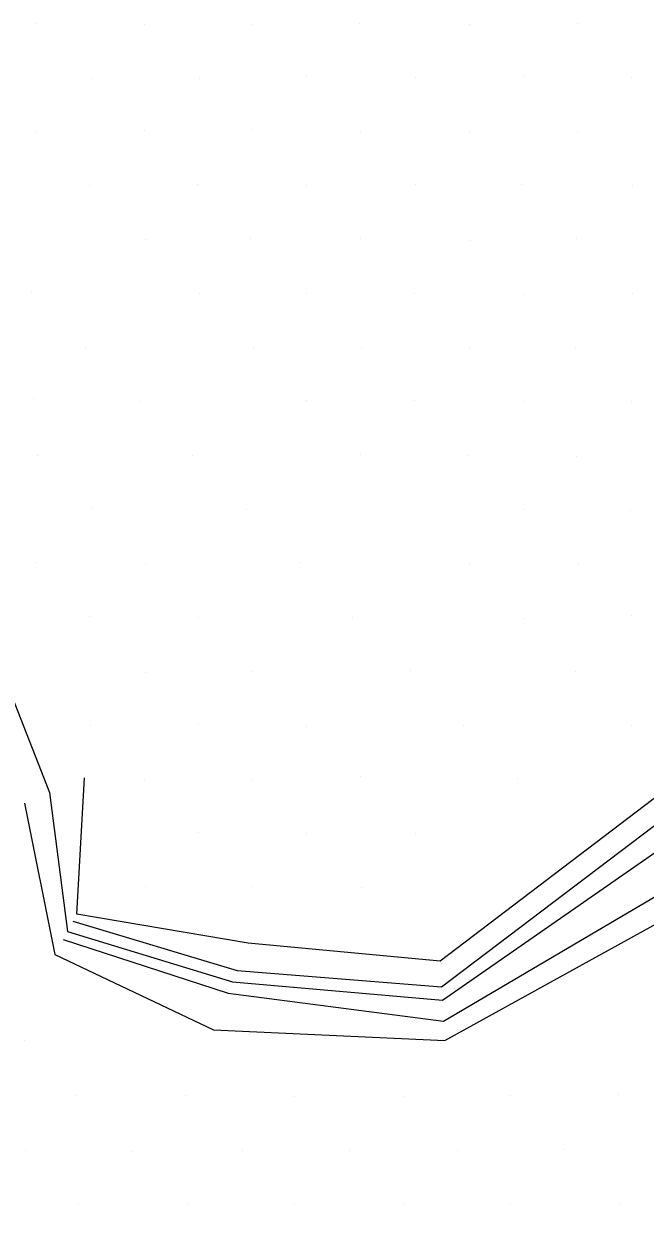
# Model space of a CAD drawing. Extents: x 1602514 to 1609837, y 863887 to 871157.
# Drawn here: x 1605309.8 to 1605391.1, y 868760.1 to 868915.4 of the extents above; entities that cross this region are included whole.
import ezdxf

# ---------------------------------------------------------------- set-up
doc = ezdxf.new("R2010")
doc.units = 0
for name, color, linetype in [('Survey-Flow line', 7, 'Continuous'), ('Survey-Ridge Lines', 7, 'Continuous'), ('Survey-Spot dirt', 7, 'Continuous')]:
    doc.layers.add(name, color=color, linetype=linetype)

msp = doc.modelspace()

# ---------------------------------------------------------------- linework, layer by layer
at = {"layer": 'Survey-Flow line'}
msp.add_lwpolyline([(1605213.41, 868914.85), (1605227.29, 868903.82), (1605233.46, 868888.69), (1605252.1, 868882.32), (1605270.96, 868854.84), (1605306.29, 868832.14), (1605313.15, 868814.73), (1605315.5, 868796.53), (1605337.13, 868789.94), (1605364.58, 868787.53), (1605414.38, 868822.14), (1605431.47, 868815.96), (1605449.38, 868810.58), (1605488.34, 868789.43), (1605502.1, 868789.68), (1605512.23, 868786.59), (1605523.41, 868754.16), (1605543.37, 868727.94), (1605550.95, 868716.93)], dxfattribs=at)
msp.add_lwpolyline([(1605213.41, 868914.85), (1605227.29, 868903.82), (1605233.46, 868888.69), (1605252.1, 868882.32), (1605270.96, 868854.84), (1605306.29, 868832.14), (1605313.15, 868814.73), (1605315.5, 868796.53), (1605337.13, 868789.94), (1605364.58, 868787.53), (1605414.38, 868822.14), (1605431.47, 868815.96), (1605449.38, 868810.58), (1605488.34, 868789.43), (1605502.1, 868789.68), (1605512.23, 868786.59), (1605523.41, 868754.16), (1605543.37, 868727.94), (1605550.95, 868716.93)], dxfattribs=at)
at = {"layer": 'Survey-Ridge Lines'}
for points in [[(1605576.82, 868658.83), (1605561.69, 868673.68), (1605562.21, 868700.24), (1605557.62, 868718.39), (1605549.06, 868732.56), (1605530.73, 868758.72), (1605515.22, 868791.48), (1605502.68, 868795.26), (1605490.24, 868793.27), (1605452.04, 868819.02), (1605429.84, 868824.44), (1605411.4, 868828.51), (1605364.29, 868792.64), (1605339.17, 868795.02), (1605316.72, 868798.79), (1605317.73, 868816.66)], [(1605576.82, 868658.83), (1605561.69, 868673.68), (1605562.21, 868700.24), (1605557.62, 868718.39), (1605549.06, 868732.56), (1605530.73, 868758.72), (1605515.22, 868791.48), (1605502.68, 868795.26), (1605490.24, 868793.27), (1605452.04, 868819.02), (1605429.84, 868824.44), (1605411.4, 868828.51), (1605364.29, 868792.64), (1605339.17, 868795.02), (1605316.72, 868798.79), (1605317.73, 868816.66)], [(1605316.22, 868797.87), (1605337.73, 868791.44), (1605364.48, 868789.29), (1605412.65, 868825.84), (1605431.1, 868817.87), (1605449.85, 868812.07), (1605488.95, 868790.67), (1605502.31, 868791.65), (1605513.49, 868788.65), (1605525.77, 868755.63), (1605546.19, 868730.23), (1605554.03, 868717.6), (1605559.99, 868699.89), (1605549.65, 868674.61)], [(1605316.22, 868797.87), (1605337.73, 868791.44), (1605364.48, 868789.29), (1605412.65, 868825.84), (1605431.1, 868817.87), (1605449.85, 868812.07), (1605488.95, 868790.67), (1605502.31, 868791.65), (1605513.49, 868788.65), (1605525.77, 868755.63), (1605546.19, 868730.23), (1605554.03, 868717.6), (1605559.99, 868699.89), (1605549.65, 868674.61)], [(1605314.94, 868795.49), (1605336.53, 868788.44), (1605364.73, 868784.8), (1605417.36, 868815.78), (1605431.84, 868814.05), (1605448.87, 868808.99), (1605487.77, 868788.29), (1605501.99, 868788.61), (1605511.02, 868784.61), (1605521.02, 868752.67), (1605540.5, 868725.61), (1605547.72, 868716.23), (1605543.7, 868697.37), (1605543.89, 868675.05)], [(1605314.94, 868795.49), (1605336.53, 868788.44), (1605364.73, 868784.8), (1605417.36, 868815.78), (1605431.84, 868814.05), (1605448.87, 868808.99), (1605487.77, 868788.29), (1605501.99, 868788.61), (1605511.02, 868784.61), (1605521.02, 868752.67), (1605540.5, 868725.61), (1605547.72, 868716.23), (1605543.7, 868697.37), (1605543.89, 868675.05)], [(1605309.88, 868813.35), (1605313.87, 868793.51), (1605334.61, 868783.66), (1605364.88, 868782.27), (1605419.06, 868812.15), (1605433.5, 868805.43), (1605448.02, 868806.28), (1605486.64, 868785.99), (1605501.75, 868786.2), (1605509.22, 868781.67), (1605519.23, 868751.56), (1605538.54, 868724.02), (1605542.68, 868715.12), (1605540.71, 868696.91), (1605535.66, 868693.99), (1605521.31, 868698.61), (1605505.06, 868702.64), (1605492.18, 868706.46), (1605475.28, 868709.06), (1605462.64, 868711.16)], [(1605309.88, 868813.35), (1605313.87, 868793.51), (1605334.61, 868783.66), (1605364.88, 868782.27), (1605419.06, 868812.15), (1605433.5, 868805.43), (1605448.02, 868806.28), (1605486.64, 868785.99), (1605501.75, 868786.2), (1605509.22, 868781.67), (1605519.23, 868751.56), (1605538.54, 868724.02), (1605542.68, 868715.12), (1605540.71, 868696.91), (1605535.66, 868693.99), (1605521.31, 868698.61), (1605505.06, 868702.64), (1605492.18, 868706.46), (1605475.28, 868709.06), (1605462.64, 868711.16)]]:
    msp.add_lwpolyline(points, dxfattribs=at)
at = {"layer": 'Survey-Spot dirt'}
for p, q in [((1605311.44, 868915.42), (1605311.44, 868915.42)), ((1605311.44, 868915.42), (1605311.44, 868915.42)), ((1605325.59, 868915.31), (1605325.59, 868915.31)), ((1605325.59, 868915.31), (1605325.59, 868915.31)), ((1605339.69, 868915.27), (1605339.69, 868915.27)), ((1605339.69, 868915.27), (1605339.69, 868915.27)), ((1605353.79, 868915.43), (1605353.79, 868915.43)), ((1605353.79, 868915.43), (1605353.79, 868915.43)), ((1605368.11, 868915.33), (1605368.11, 868915.33)), ((1605368.11, 868915.33), (1605368.11, 868915.33)), ((1605382.22, 868915.41), (1605382.22, 868915.41)), ((1605382.22, 868915.41), (1605382.22, 868915.41)), ((1605375.21, 868908.68), (1605375.21, 868908.68)), ((1605375.21, 868908.68), (1605375.21, 868908.68)), ((1605318.69, 868908.23), (1605318.69, 868908.23)), ((1605318.69, 868908.23), (1605318.69, 868908.23)), ((1605332.76, 868908.3), (1605332.76, 868908.3)), ((1605332.76, 868908.3), (1605332.76, 868908.3)), ((1605346.85, 868908.46), (1605346.85, 868908.46)), ((1605346.85, 868908.46), (1605346.85, 868908.46)), ((1605361.01, 868908.4), (1605361.01, 868908.4)), ((1605361.01, 868908.4), (1605361.01, 868908.4)), ((1605389.31, 868908.33), (1605389.31, 868908.33)), ((1605389.31, 868908.33), (1605389.31, 868908.33)), ((1605311.51, 868901.28), (1605311.51, 868901.28)), ((1605311.51, 868901.28), (1605311.51, 868901.28)), ((1605325.55, 868901.4), (1605325.55, 868901.4)), ((1605325.55, 868901.4), (1605325.55, 868901.4)), ((1605339.72, 868901.54), (1605339.72, 868901.54)), ((1605339.72, 868901.54), (1605339.72, 868901.54)), ((1605353.89, 868901.31), (1605353.89, 868901.31)), ((1605353.89, 868901.31), (1605353.89, 868901.31)), ((1605368.11, 868901.31), (1605368.11, 868901.31)), ((1605368.11, 868901.31), (1605368.11, 868901.31)), ((1605382.23, 868901.24), (1605382.23, 868901.24)), ((1605382.23, 868901.24), (1605382.23, 868901.24)), ((1605318.45, 868894.23), (1605318.45, 868894.23)), ((1605318.45, 868894.23), (1605318.45, 868894.23)), ((1605332.53, 868894.32), (1605332.53, 868894.32)), ((1605332.53, 868894.32), (1605332.53, 868894.32)), ((1605346.75, 868894.3), (1605346.75, 868894.3)), ((1605346.75, 868894.3), (1605346.75, 868894.3)), ((1605361.09, 868894.34), (1605361.09, 868894.34)), ((1605361.09, 868894.34), (1605361.09, 868894.34)), ((1605374.98, 868894.41), (1605374.98, 868894.41)), ((1605374.98, 868894.41), (1605374.98, 868894.41)), ((1605389.4, 868894.18), (1605389.4, 868894.18)), ((1605389.4, 868894.18), (1605389.4, 868894.18)), ((1605325.66, 868887.13), (1605325.66, 868887.13)), ((1605325.66, 868887.13), (1605325.66, 868887.13)), ((1605339.44, 868887.34), (1605339.44, 868887.34)), ((1605339.44, 868887.34), (1605339.44, 868887.34)), ((1605353.9, 868887.31), (1605353.9, 868887.31)), ((1605353.9, 868887.31), (1605353.9, 868887.31)), ((1605368.23, 868887.09), (1605368.23, 868887.09)), ((1605368.23, 868887.09), (1605368.23, 868887.09)), ((1605382.1, 868887.28), (1605382.1, 868887.28)), ((1605382.1, 868887.28), (1605382.1, 868887.28)), ((1605310.77, 868880.2), (1605310.77, 868880.2)), ((1605310.77, 868880.2), (1605310.77, 868880.2)), ((1605332.73, 868880.1), (1605332.73, 868880.1)), ((1605332.73, 868880.1), (1605332.73, 868880.1)), ((1605346.84, 868880.12), (1605346.84, 868880.12)), ((1605346.84, 868880.12), (1605346.84, 868880.12)), ((1605360.93, 868880.1), (1605360.93, 868880.1)), ((1605360.93, 868880.1), (1605360.93, 868880.1)), ((1605375.15, 868880), (1605375.15, 868880)), ((1605375.15, 868880), (1605375.15, 868880)), ((1605389.43, 868880.1), (1605389.43, 868880.1)), ((1605389.43, 868880.1), (1605389.43, 868880.1)), ((1605317.89, 868872.99), (1605317.89, 868872.99)), ((1605317.89, 868872.99), (1605317.89, 868872.99)), ((1605339.81, 868872.96), (1605339.81, 868872.96)), ((1605339.81, 868872.96), (1605339.81, 868872.96)), ((1605353.95, 868873.07), (1605353.95, 868873.07)), ((1605353.95, 868873.07), (1605353.95, 868873.07)), ((1605368.14, 868872.99), (1605368.14, 868872.99)), ((1605368.14, 868872.99), (1605368.14, 868872.99)), ((1605382.03, 868872.98), (1605382.03, 868872.98)), ((1605382.03, 868872.98), (1605382.03, 868872.98)), ((1605311.02, 868866.33), (1605311.02, 868866.33)), ((1605311.02, 868866.33), (1605311.02, 868866.33)), ((1605324.89, 868865.96), (1605324.89, 868865.96)), ((1605324.89, 868865.96), (1605324.89, 868865.96)), ((1605346.79, 868866.11), (1605346.79, 868866.11)), ((1605346.79, 868866.11), (1605346.79, 868866.11)), ((1605360.91, 868866.04), (1605360.91, 868866.04)), ((1605360.91, 868866.04), (1605360.91, 868866.04)), ((1605375.17, 868866.01), (1605375.17, 868866.01)), ((1605375.17, 868866.01), (1605375.17, 868866.01)), ((1605389.35, 868865.94), (1605389.35, 868865.94)), ((1605389.35, 868865.94), (1605389.35, 868865.94)), ((1605311.54, 868858.83), (1605311.54, 868858.83)), ((1605311.54, 868858.83), (1605311.54, 868858.83)), ((1605331.88, 868858.9), (1605331.88, 868858.9)), ((1605331.88, 868858.9), (1605331.88, 868858.9)), ((1605353.88, 868858.97), (1605353.88, 868858.97)), ((1605353.88, 868858.97), (1605353.88, 868858.97)), ((1605368.03, 868858.92), (1605368.03, 868858.92)), ((1605368.03, 868858.92), (1605368.03, 868858.92)), ((1605382.14, 868858.77), (1605382.14, 868858.77)), ((1605382.14, 868858.77), (1605382.14, 868858.77)), ((1605318.61, 868851.91), (1605318.61, 868851.91)), ((1605318.61, 868851.91), (1605318.61, 868851.91)), ((1605339, 868851.81), (1605339, 868851.81)), ((1605339, 868851.81), (1605339, 868851.81)), ((1605375.16, 868851.86), (1605375.16, 868851.86)), ((1605375.16, 868851.86), (1605375.16, 868851.86)), ((1605389.22, 868851.66), (1605389.22, 868851.66)), ((1605389.22, 868851.66), (1605389.22, 868851.66)), ((1605346.04, 868844.87), (1605346.04, 868844.87)), ((1605346.04, 868844.87), (1605346.04, 868844.87)), ((1605311.51, 868844.83), (1605311.51, 868844.83)), ((1605311.51, 868844.83), (1605311.51, 868844.83)), ((1605325.66, 868844.74), (1605325.66, 868844.74)), ((1605325.66, 868844.74), (1605325.66, 868844.74)), ((1605368.1, 868844.64), (1605368.1, 868844.64)), ((1605368.1, 868844.64), (1605368.1, 868844.64)), ((1605382.33, 868844.68), (1605382.33, 868844.68)), ((1605382.33, 868844.68), (1605382.33, 868844.68)), ((1605318.41, 868837.81), (1605318.41, 868837.81)), ((1605318.41, 868837.81), (1605318.41, 868837.81)), ((1605332.62, 868837.66), (1605332.62, 868837.66)), ((1605332.62, 868837.66), (1605332.62, 868837.66)), ((1605352.88, 868837.67), (1605352.88, 868837.67)), ((1605352.88, 868837.67), (1605352.88, 868837.67)), ((1605375.19, 868837.59), (1605375.19, 868837.59)), ((1605375.19, 868837.59), (1605375.19, 868837.59)), ((1605389.35, 868837.91), (1605389.35, 868837.91)), ((1605389.35, 868837.91), (1605389.35, 868837.91)), ((1605325.73, 868830.52), (1605325.73, 868830.52)), ((1605325.73, 868830.52), (1605325.73, 868830.52)), ((1605339.65, 868830.63), (1605339.65, 868830.63)), ((1605339.65, 868830.63), (1605339.65, 868830.63)), ((1605360.37, 868830.68), (1605360.37, 868830.68)), ((1605360.37, 868830.68), (1605360.37, 868830.68)), ((1605382.04, 868830.63), (1605382.04, 868830.63)), ((1605382.04, 868830.63), (1605382.04, 868830.63)), ((1605318.49, 868823.53), (1605318.49, 868823.53)), ((1605318.49, 868823.53), (1605318.49, 868823.53)), ((1605332.71, 868823.59), (1605332.71, 868823.59)), ((1605332.71, 868823.59), (1605332.71, 868823.59)), ((1605346.84, 868823.41), (1605346.84, 868823.41)), ((1605346.84, 868823.41), (1605346.84, 868823.41)), ((1605367.35, 868823.49), (1605367.35, 868823.49)), ((1605367.35, 868823.49), (1605367.35, 868823.49)), ((1605389.32, 868823.57), (1605389.32, 868823.57)), ((1605389.32, 868823.57), (1605389.32, 868823.57)), ((1605325.55, 868816.41), (1605325.55, 868816.41)), ((1605325.55, 868816.41), (1605325.55, 868816.41)), ((1605339.64, 868816.38), (1605339.64, 868816.38)), ((1605339.64, 868816.38), (1605339.64, 868816.38)), ((1605353.89, 868816.84), (1605353.89, 868816.84)), ((1605353.89, 868816.84), (1605353.89, 868816.84)), ((1605374.43, 868816.52), (1605374.43, 868816.52)), ((1605374.43, 868816.52), (1605374.43, 868816.52)), ((1605332.62, 868809.48), (1605332.62, 868809.48)), ((1605332.62, 868809.48), (1605332.62, 868809.48)), ((1605346.85, 868809.41), (1605346.85, 868809.41)), ((1605346.85, 868809.41), (1605346.85, 868809.41)), ((1605361.05, 868809.33), (1605361.05, 868809.33)), ((1605361.05, 868809.33), (1605361.05, 868809.33)), ((1605325.76, 868802.49), (1605325.76, 868802.49)), ((1605325.76, 868802.49), (1605325.76, 868802.49)), ((1605339.78, 868802.39), (1605339.78, 868802.39)), ((1605339.78, 868802.39), (1605339.78, 868802.39)), ((1605353.93, 868802.31), (1605353.93, 868802.31)), ((1605353.93, 868802.31), (1605353.93, 868802.31)), ((1605309.87, 868782.25), (1605309.87, 868782.25)), ((1605309.87, 868782.25), (1605309.87, 868782.25)), ((1605316.74, 868775.11), (1605316.74, 868775.11)), ((1605316.74, 868775.11), (1605316.74, 868775.11)), ((1605330.95, 868775.03), (1605330.95, 868775.03)), ((1605330.95, 868775.03), (1605330.95, 868775.03)), ((1605359.44, 868774.98), (1605359.44, 868774.98)), ((1605359.44, 868774.98), (1605359.44, 868774.98)), ((1605373.5, 868775.05), (1605373.5, 868775.05)), ((1605373.5, 868775.05), (1605373.5, 868775.05)), ((1605387.62, 868775.16), (1605387.62, 868775.16)), ((1605387.62, 868775.16), (1605387.62, 868775.16)), ((1605345.2, 868774.87), (1605345.2, 868774.87)), ((1605345.2, 868774.87), (1605345.2, 868774.87)), ((1605309.98, 868767.88), (1605309.98, 868767.88)), ((1605309.98, 868767.88), (1605309.98, 868767.88)), ((1605324, 868767.76), (1605324, 868767.76)), ((1605324, 868767.76), (1605324, 868767.76)), ((1605338.36, 868767.83), (1605338.36, 868767.83)), ((1605338.36, 868767.83), (1605338.36, 868767.83)), ((1605352.41, 868767.83), (1605352.41, 868767.83)), ((1605352.41, 868767.83), (1605352.41, 868767.83)), ((1605366.57, 868767.89), (1605366.57, 868767.89)), ((1605366.57, 868767.89), (1605366.57, 868767.89)), ((1605380.6, 868767.99), (1605380.6, 868767.99)), ((1605380.6, 868767.99), (1605380.6, 868767.99)), ((1605316.98, 868760.83), (1605316.98, 868760.83)), ((1605316.98, 868760.83), (1605316.98, 868760.83)), ((1605331.16, 868760.8), (1605331.16, 868760.8)), ((1605331.16, 868760.8), (1605331.16, 868760.8)), ((1605345.19, 868760.84), (1605345.19, 868760.84)), ((1605345.19, 868760.84), (1605345.19, 868760.84)), ((1605359.61, 868760.77), (1605359.61, 868760.77)), ((1605359.61, 868760.77), (1605359.61, 868760.77)), ((1605373.53, 868760.87), (1605373.53, 868760.87)), ((1605373.53, 868760.87), (1605373.53, 868760.87)), ((1605387.74, 868760.72), (1605387.74, 868760.72)), ((1605387.74, 868760.72), (1605387.74, 868760.72))]:
    msp.add_line(p, q, dxfattribs=at)

doc.saveas('drawing.dxf')
